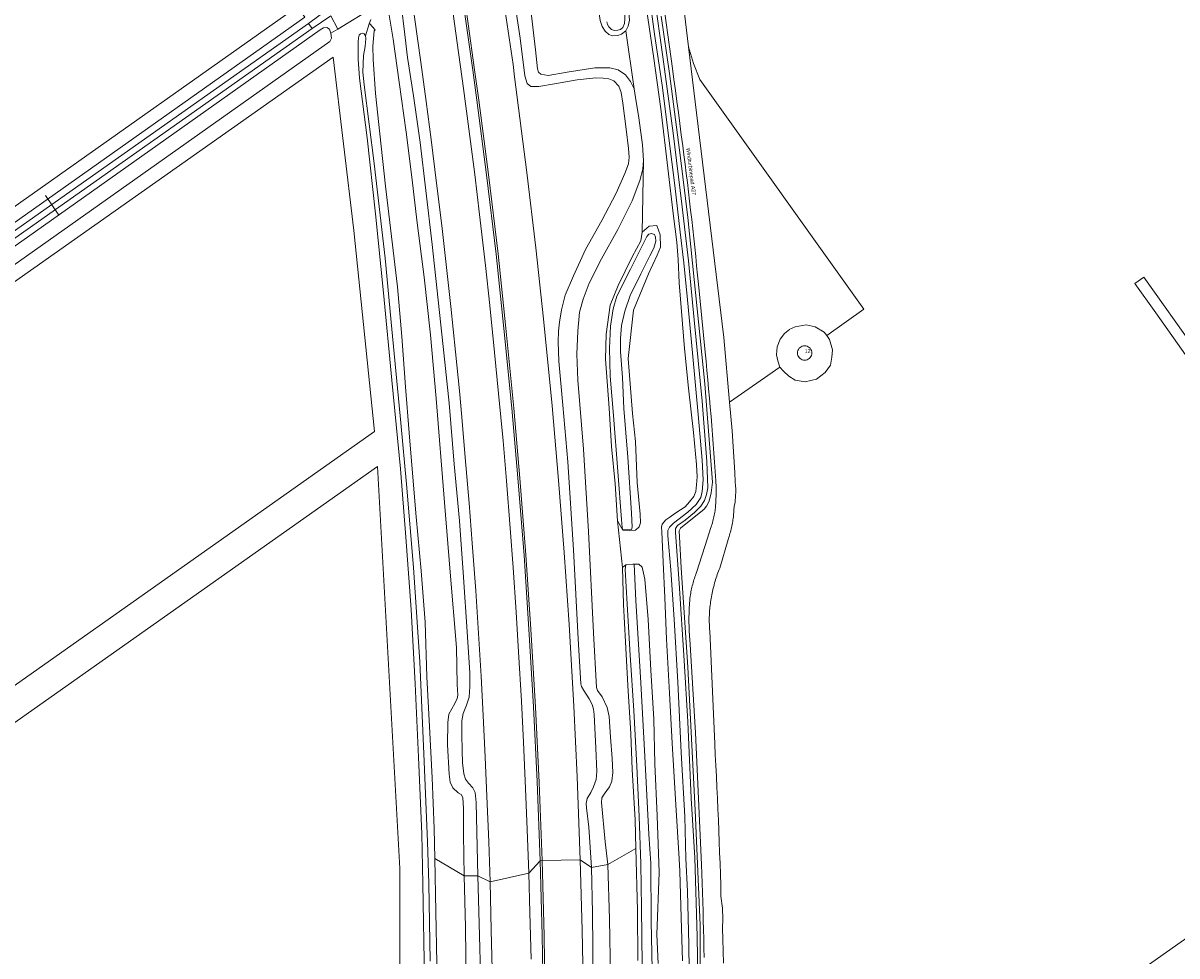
# Model space of a CAD drawing. Header units: metres. Extents: x 138165 to 154469, y 480134 to 494189.
# Tile 982 of 1056: x 152122 to 152501, y 482920 to 483227. Entities that reach past the tile are written whole.
import ezdxf

# ---------------------------------------------------------------- set-up
doc = ezdxf.new("R2010")
doc.units = ezdxf.units.M
doc.header["$LTSCALE"] = 0.001
doc.header["$MEASUREMENT"] = 0
for name, color, linetype, lineweight in [('TOP-L-duiker', 7, 'Continuous', 0), ('TOP-L-topo objecten vlak', 7, 'Continuous', 0), ('TOP-T-topo huisnummering naamgeving', 7, 'Continuous', 0)]:
    doc.layers.add(name, color=color, linetype=linetype, lineweight=lineweight)
doc.styles.add('Style-INTL_ISO', font='INTL_ISO.shx')

msp = doc.modelspace()

# ---------------------------------------------------------------- linework, layer by layer
at = {"layer": 'TOP-L-duiker', "flags": 128}
msp.add_lwpolyline([(152129.17, 483170.17), (152133.55, 483163.74)], dxfattribs=at)
at = {"layer": 'TOP-L-topo objecten vlak', "flags": 128}
for points in [[(152340.66, 483219.01), (152338.21, 483239.22), (152329.86, 483294.95)], [(152320.01, 483224.3), (152320.82, 483225.81), (152321.18, 483227.78), (152320.96, 483230.29), (152320.29, 483234.3), (152317.06, 483255.96), (152314.68, 483272.23), (152314.38, 483273.24), (152313.6, 483273.76), (152311.36, 483273.59), (152306.8, 483272.78), (152305.97, 483272.46), (152305.44, 483271.83)], [(152313.75, 483227.3), (152314, 483226.36), (152314.46, 483225.59), (152315.24, 483224.77), (152316.29, 483224.45), (152317.41, 483224.5), (152318.28, 483224.78), (152319, 483225.45), (152319.57, 483226.74), (152319.72, 483228.28), (152319.67, 483229.98), (152313.71, 483271.47), (152313.33, 483272.08), (152312.64, 483272.34), (152310.21, 483272.11), (152307.23, 483271.57), (152306.89, 483271.15), (152306.89, 483270.18), (152308.2, 483261.24), (152312.72, 483232.38), (152313.13, 483231.21)], [(152305.44, 483271.83), (152305.31, 483270.65), (152305.46, 483269.14), (152309.51, 483242.26), (152311.02, 483231.56), (152311.53, 483227.73), (152312.19, 483225.75), (152313.2, 483224.18), (152314.42, 483223.07), (152315.61, 483222.68), (152317.36, 483222.76), (152318.63, 483223.19), (152320.01, 483224.3)], [(152281.25, 483265.11), (152282.5, 483264.64), (152283.48, 483263), (152284.43, 483259.35), (152285.41, 483253.72), (152288.44, 483233.91), (152290.32, 483218.03), (152290.98, 483211.86), (152291.26, 483210.76), (152292.04, 483210.01), (152294.44, 483209.57), (152300.67, 483210.71), (152309.81, 483212.14), (152314.78, 483212.1), (152317.45, 483211.44), (152319.85, 483209.84), (152321.55, 483207.64), (152322.73, 483205.21)], [(152276.02, 483260.29), (152277.68, 483248.96), (152280.69, 483228.61), (152282.91, 483213.2), (152283.43, 483209.14), (152287.5, 483177.71), (152290.4, 483152.91), (152292.93, 483129.61), (152295.74, 483100.94), (152297.88, 483076.52), (152299.68, 483052.7), (152301.33, 483029.03), (152302.93, 483002.21), (152304.01, 482978.95), (152305.04, 482951.69)], [(152291.81, 482951.31), (152290.83, 482977.44), (152289.64, 483002.02), (152288.15, 483027.52), (152286.52, 483051.76), (152284.52, 483077.28), (152282.47, 483100.26), (152279.92, 483126.46), (152277.32, 483150.84), (152274.18, 483176.92), (152271.03, 483201.56), (152269.71, 483211.41), (152267.54, 483226.73), (152265.16, 483242.96), (152264.17, 483251.26), (152263.77, 483252.73), (152263.78, 483254.15)], [(152264.23, 483254.47), (152265.83, 483243.16), (152268.19, 483226.62), (152270.23, 483211.5), (152271.71, 483201.56), (152274.89, 483177.02), (152277.98, 483150.93), (152280.58, 483126.58), (152283.18, 483100.25), (152285.18, 483077.15), (152287.17, 483051.99), (152288.81, 483027.58), (152290.33, 483001.89), (152291.48, 482977.16), (152292.48, 482951.44)], [(152260.08, 483251.51), (152260.82, 483245.76), (152262.73, 483233.07), (152264.57, 483220.39), (152266.62, 483205.37), (152268.38, 483192.05), (152270.32, 483177.09), (152271.89, 483163.87), (152273.82, 483147.15), (152275.25, 483134.01), (152276.83, 483118.53), (152278.16, 483105.03), (152279.61, 483089.47), (152280.72, 483076.28), (152281.96, 483060.71), (152282.91, 483047.83), (152283.94, 483033.18), (152284.74, 483020.13), (152285.66, 483003.87), (152286.34, 482990.37), (152287.05, 482975.11), (152287.55, 482961.7), (152288.05, 482947.3)], [(152281.86, 483244.36), (152285.22, 483221.89), (152286.83, 483209.46), (152287.58, 483207.01), (152288.78, 483205.99), (152291.36, 483205.97), (152296.51, 483206.85), (152304.05, 483208.15), (152310.12, 483208.82), (152312.59, 483208.73), (152314.42, 483208.5), (152316.03, 483207.82), (152317.66, 483206.1), (152318.43, 483204.06), (152319.02, 483200.48), (152320.11, 483192.01), (152320.88, 483185.66), (152321.14, 483182.79), (152320.86, 483180.55), (152319.67, 483177.41), (152316.88, 483170.95), (152312.06, 483161.89), (152306.79, 483152.43), (152302.74, 483143.69), (152300.09, 483137.43), (152298.88, 483132.54), (152298.24, 483128.47), (152297.86, 483125.56), (152297.7, 483122.07), (152297.99, 483115.68), (152299.24, 483101.23), (152300.92, 483082.57), (152302.81, 483053.66), (152304.36, 483024.34), (152305.24, 483009.53), (152305.42, 483008.73), (152306.16, 483007.36), (152307.98, 483004.59), (152308.89, 483002.77), (152309.35, 483001.23), (152309.56, 482999.45), (152310.18, 482988.43), (152310.48, 482980.78), (152310.24, 482978.07), (152309.39, 482975.69), (152308.47, 482973.84), (152307.25, 482971.9), (152306.94, 482970.25), (152307.04, 482968.81), (152307.84, 482962.4), (152308.75, 482949.14)], [(152308.75, 482949.14), (152307.84, 482962.4), (152307.04, 482968.81), (152306.94, 482970.25), (152307.25, 482971.9), (152308.47, 482973.84), (152309.39, 482975.69), (152310.24, 482978.07), (152310.48, 482980.78), (152310.18, 482988.43), (152309.56, 482999.45), (152309.35, 483001.23), (152308.89, 483002.77), (152307.98, 483004.59), (152306.16, 483007.36), (152305.42, 483008.73), (152305.24, 483009.53), (152304.36, 483024.34), (152302.81, 483053.66), (152300.92, 483082.57), (152299.24, 483101.23), (152297.99, 483115.68), (152297.7, 483122.07), (152297.86, 483125.56), (152298.24, 483128.47), (152298.88, 483132.54), (152300.09, 483137.43), (152302.74, 483143.69), (152306.79, 483152.43), (152312.06, 483161.89), (152316.88, 483170.95), (152319.67, 483177.41), (152320.86, 483180.55), (152321.14, 483182.79), (152320.88, 483185.66), (152320.11, 483192.01), (152319.02, 483200.48), (152318.43, 483204.06), (152317.66, 483206.1), (152316.03, 483207.82), (152314.42, 483208.5), (152312.59, 483208.73), (152310.12, 483208.82), (152304.05, 483208.15), (152296.51, 483206.85), (152291.36, 483205.97), (152288.78, 483205.99), (152287.58, 483207.01), (152286.83, 483209.46), (152285.22, 483221.89), (152281.86, 483244.36)], [(152275.36, 482944.41), (152274.94, 482957.61), (152274.32, 482972.66), (152273.79, 482985.48), (152273.12, 482999.19), (152272.39, 483012.1), (152271.56, 483026.1), (152270.64, 483040.17), (152269.48, 483055.85), (152268.48, 483068.99), (152267.2, 483084.04), (152266.02, 483097.29), (152265.25, 483105.92), (152263.97, 483118.76), (152262.45, 483133.61), (152261.06, 483146.48), (152259.45, 483160.27), (152257.78, 483174.2), (152255.97, 483188.59), (152254.3, 483201.09), (152252.55, 483213.98), (152250.46, 483228.77), (152248.82, 483239)], [(152327.17, 483240.67), (152329.48, 483223.21), (152331.96, 483206.48), (152334.18, 483188.99), (152336.08, 483173.46), (152337.93, 483158.13), (152339.04, 483147.97), (152340.26, 483135.84), (152341.88, 483118.42), (152343.82, 483098.13), (152345.1, 483083.08), (152345.39, 483076.62), (152345.15, 483072.77), (152344.66, 483070.81), (152343.13, 483068.54), (152340.44, 483066), (152335.63, 483062.36), (152334.34, 483061.12), (152333.87, 483060.03), (152333.87, 483058.27), (152334.76, 483047), (152335.89, 483030.7), (152337.07, 483010.12), (152338.26, 482987.01), (152339.36, 482965.95), (152339.79, 482952.08), (152340.29, 482941.36), (152340.69, 482923.78), (152340.97, 482906.79)], [(152215.67, 483226.72), (152222.47, 483231.77), (152226.21, 483235.25)], [(152343.77, 482905.57), (152343.51, 482926.45), (152342.66, 482952.37), (152341.53, 482972.01), (152340.35, 482997.06), (152339.23, 483017.18), (152337.59, 483042.68), (152336.35, 483059.36), (152336.35, 483060.68), (152337.02, 483061.61), (152339.52, 483063.4), (152342.63, 483065.86), (152344.7, 483067.99), (152345.91, 483069.84), (152346.5, 483071.87), (152346.94, 483073.98), (152346.66, 483082.72), (152345.07, 483102.5), (152342.49, 483129.28), (152340.65, 483148.68), (152338.47, 483167.33), (152335.54, 483190.64), (152332.14, 483215.74), (152329.47, 483235.35)], [(152331.77, 483238.07), (152335.34, 483211.89), (152335.84, 483208.27), (152336.33, 483204.65), (152336.82, 483201.03), (152337.3, 483197.4), (152337.78, 483193.78), (152338.25, 483190.15), (152338.71, 483186.52), (152339.1, 483183.49), (152339.49, 483180.46), (152339.87, 483177.42), (152340.24, 483174.39), (152340.61, 483171.35), (152340.97, 483168.32), (152341.32, 483165.28), (152341.67, 483162.24), (152342.01, 483159.2), (152342.34, 483156.16), (152342.67, 483153.12), (152342.99, 483150.08), (152343.3, 483147.04), (152343.61, 483144), (152343.9, 483140.96), (152346.09, 483118.63), (152346.39, 483115.62), (152346.68, 483112.6), (152346.97, 483109.58), (152347.24, 483106.57), (152347.51, 483103.55), (152347.78, 483100.53), (152348.03, 483097.51), (152348.28, 483094.49), (152348.52, 483091.47), (152348.76, 483088.45), (152348.99, 483085.43), (152349.21, 483082.41), (152349.42, 483079.39), (152349.63, 483076.36), (152349.66, 483075.62), (152349.68, 483074.88), (152349.69, 483074.13), (152349.7, 483073.39), (152349.7, 483072.65), (152349.69, 483071.9), (152349.67, 483071.16), (152349.65, 483070.41), (152349.62, 483069.67), (152349.58, 483068.93), (152349.54, 483068.19), (152349.48, 483067.45), (152349.41, 483066.95), (152349.34, 483066.46), (152349.26, 483065.97), (152349.17, 483065.48), (152349.07, 483065), (152348.96, 483064.51), (152348.86, 483064.03), (152348.74, 483063.55), (152348.61, 483063.07), (152348.48, 483062.59), (152348.35, 483062.11), (152348.2, 483061.63), (152348.05, 483061.16), (152347.89, 483060.69), (152346.89, 483057.51), (152343.23, 483046.16), (152343.06, 483045.68), (152342.89, 483045.21), (152342.72, 483044.73), (152342.56, 483044.25), (152342.41, 483043.77), (152342.26, 483043.29), (152342.13, 483042.8), (152341.99, 483042.31), (152341.87, 483041.83), (152341.75, 483041.33), (152341.64, 483040.84), (152341.53, 483040.35), (152341.44, 483039.85), (152341.34, 483039.35), (152341.26, 483038.86), (152341.18, 483038.36), (152341.11, 483037.62), (152341.04, 483036.88), (152340.98, 483036.14), (152340.93, 483035.4), (152340.88, 483034.66), (152340.84, 483033.92), (152340.81, 483033.18), (152340.79, 483032.43), (152340.78, 483031.69), (152340.77, 483030.95), (152340.77, 483030.21), (152340.77, 483029.47), (152340.79, 483028.72), (152340.81, 483027.98), (152340.84, 483027.24), (152340.88, 483026.5), (152340.92, 483025.76), (152340.97, 483025.02), (152341.03, 483024.28), (152342.94, 482993.49), (152344.88, 482950.16), (152344.99, 482947.1), (152345.11, 482944.04), (152345.21, 482940.97), (152345.31, 482937.91), (152345.4, 482934.85), (152345.48, 482931.78), (152345.56, 482928.72), (152345.63, 482925.66), (152345.69, 482922.59), (152345.74, 482919.53)], [(152211.9, 483232.18), (152214.42, 483228.77), (152120.73, 483162.52), (151901.61, 483007.86), (151812.85, 482944.96), (151810.45, 482943.75), (151810.43, 482943.74), (151810.2, 482943.63), (151809.95, 482943.55), (151809.69, 482943.49), (151809.43, 482943.46), (151809.17, 482943.46), (151808.9, 482943.48), (151808.64, 482943.53), (151808.39, 482943.61), (151808.15, 482943.72), (151807.92, 482943.85), (151807.7, 482944), (151807.5, 482944.18)], [(152211.9, 483232.18), (152121.02, 483167.91), (151901.89, 483013.26)], [(152225.33, 483224.85), (152237.45, 483232.34)], [(152246.27, 483232.05), (152247.2, 483224.03), (152248.21, 483215.58), (152250.16, 483202.91), (152252.33, 483187.58), (152254.27, 483171.79), (152256.35, 483154.07), (152258.25, 483135.71), (152259.95, 483120.45), (152261.88, 483101.83), (152263.51, 483081.85), (152265.28, 483063.21), (152266.61, 483044.68), (152267.84, 483026.7), (152268.69, 483013.21), (152268.73, 483008.69), (152268.51, 483005.15), (152267.56, 483002.57), (152266.49, 482999.83), (152266.08, 482997.34), (152266.05, 482992.92), (152266.19, 482987.59), (152266.33, 482983.63), (152266.69, 482979.99), (152267.32, 482978.16), (152268.29, 482976.84), (152269.65, 482975.32), (152270.47, 482973.78), (152270.76, 482970.49), (152271.02, 482960.81), (152271.34, 482946.46)], [(152326.67, 483232.32), (152329.11, 483215.96), (152331.57, 483198.64), (152333.86, 483179.17), (152335.69, 483163.39), (152336.76, 483154.82), (152337.23, 483149.14), (152337.56, 483141.4), (152338.28, 483131.99), (152339.34, 483119.79), (152340.61, 483106.77), (152342.22, 483092.16), (152343.2, 483081.69), (152343.43, 483077.63), (152343.2, 483074.97), (152342.99, 483072.8), (152342.42, 483071.18), (152341, 483069.42), (152339.47, 483067.74), (152338.02, 483066.77), (152336.08, 483065.56), (152334.45, 483064.41), (152333.18, 483063.44), (152332, 483062.09), (152331.75, 483061.08), (152331.8, 483059.59), (152332.31, 483049.52), (152332.82, 483037.98), (152333.43, 483024.26), (152334.4, 483006.45), (152335.26, 482990.04), (152336.41, 482969.73), (152337.51, 482952.05), (152337.72, 482947.9), (152338.2, 482932.69), (152338.66, 482918.52)], [(152216.83, 483225.03), (152222.93, 483229.23), (152225.33, 483224.85)], [(152235.63, 483226.56), (152236.09, 483228.04)], [(152242.11, 483230.15), (152243.44, 483221.53), (152245.49, 483207.46), (152247.71, 483190.99), (152249.64, 483176.21), (152251.41, 483161.18), (152253.73, 483143.29), (152255.77, 483124.33), (152257.63, 483103.42), (152260.39, 483069.2), (152262.28, 483046.28), (152264.31, 483021.54), (152264.58, 483009.34), (152264.7, 483005.88), (152264.51, 483004.69), (152263.77, 483003.06), (152261.79, 482999.63), (152261.42, 482996.82), (152261.37, 482989.55), (152261.85, 482979.85), (152262.27, 482977.26), (152263.06, 482975.33), (152264.85, 482973.76), (152265.9, 482973.22), (152266.45, 482972.23), (152266.64, 482968.53), (152266.64, 482959.99), (152266.8, 482946.39)], [(152344.92, 482816.12), (152344.46, 482930.22), (152342.76, 482967.99), (152340.43, 483015.04), (152338.17, 483047.74), (152337.57, 483059.84), (152337.97, 483060.74), (152345.73, 483067.01), (152346.57, 483067.94), (152347.37, 483069.62), (152348.1, 483072.32), (152348.5, 483075.85), (152346.02, 483108.21), (152340.4, 483162.95), (152338, 483182.54), (152334.4, 483210.33), (152331.58, 483229.13)], [(151809.87, 482940.81), (151902.98, 483006.19), (152121.95, 483160.61), (152215.67, 483226.72)], [(151810.74, 482938.96), (151904.29, 483004.65), (152123.11, 483158.98), (152216.83, 483225.03)], [(152222.99, 483223.51), (152222.51, 483224.88), (152221.62, 483225.41), (152220.56, 483225.28), (152219.46, 483224.59), (152123.23, 483156.45), (151905.27, 483003.07), (151815.78, 482940.46), (151812.1, 482937.98), (151811.24, 482935.81), (151812.78, 482933.45), (151814.84, 482933.49), (151816.92, 482934.91), (151816.92, 482934.91), (151818.39, 482935.9), (151823.17, 482939.35), (151840.15, 482951.29), (151909.04, 483000), (151917.13, 483005.7)], [(151976.34, 483047.42), (152000, 483064.08), (152104.08, 483136.89), (152222.67, 483220.8), (152223.17, 483221.9), (152222.99, 483223.51)], [(152215.67, 483226.72), (152216.83, 483225.03)], [(152222.99, 483223.51), (152225.33, 483224.85)], [(152234.4, 483222.66), (152233.91, 483223.28), (152233.29, 483223.5), (152232.7, 483223.35), (152232.3, 483222.84), (152232.09, 483221.97), (152232.01, 483220.7), (152231.97, 483218.35), (152231.97, 483215), (152232.37, 483208.76), (152234.89, 483189.15), (152237.64, 483164.11), (152240.26, 483138.18), (152243.08, 483109.37), (152245.88, 483080.27), (152247.63, 483057.78), (152249.43, 483033.99), (152250.73, 483009.57), (152251.82, 482985.4), (152252.94, 482960.19), (152253.24, 482943.75), (152253.74, 482912.18)], [(152235.63, 483226.56), (152234.4, 483222.66)], [(152257.16, 482952.17), (152256.96, 482961.94), (152256.3, 482978.62), (152255.48, 482995.53), (152254.58, 483011.89), (152254, 483029.89), (152252.65, 483046.73), (152251.09, 483064.43), (152249.58, 483081.42), (152248.78, 483092.12), (152247.57, 483107.27), (152246.29, 483123.8), (152244.88, 483140.11), (152242.99, 483156.71), (152240.94, 483173.21), (152239.12, 483190.46), (152237.63, 483203.72), (152236.94, 483214.9), (152236.76, 483219.3), (152237.18, 483224.32), (152237.54, 483224.68), (152235.83, 483226.59), (152235.63, 483226.56)], [(152320.01, 483224.3), (152322.73, 483205.21)], [(152255.68, 482918.41), (152255.26, 482943.88), (152254.76, 482957.56), (152253.67, 482983.97), (152252.23, 483016.85), (152250.2, 483047.83), (152247.85, 483075.25), (152246.04, 483095.39), (152243.09, 483126.19), (152240.82, 483149.58), (152237.19, 483180.64), (152233.98, 483206.55), (152233.54, 483210.68), (152233.78, 483216.17), (152234.23, 483219.19), (152234.44, 483221.76), (152234.4, 483222.66)], [(151976.34, 483047.42), (151975.14, 483040.45), (152223.79, 483215.64), (152230.52, 483158.66), (152237.36, 483092.51), (152054.27, 482963.46), (152058.29, 482957.76)], [(152386.08, 483124.12), (152398.32, 483132.72), (152344.34, 483208.28), (152342.22, 483213.57), (152340.66, 483219.01)], [(152354.12, 483102.22), (152352.27, 483123.42), (152343.29, 483197.31), (152340.66, 483219.01)], [(152322.73, 483205.21), (152323.21, 483202.37), (152324.33, 483195.65), (152325.46, 483186.78), (152325.81, 483181.68)], [(152325.81, 483181.68), (152325.63, 483178.78), (152324.56, 483175.13), (152322.08, 483168.45), (152317.38, 483158.95), (152312.03, 483149.31), (152307.95, 483141.27), (152306.01, 483136.05), (152304.76, 483131.78), (152304.24, 483125.49), (152303.86, 483118), (152304.25, 483109.38), (152306.12, 483086.75), (152307.77, 483059.68), (152309.39, 483026.31), (152310.33, 483008.32), (152310.65, 483007.4), (152312.22, 483005.31), (152313.84, 483001.81), (152314.49, 482998.84), (152315.01, 482992.05), (152315.53, 482984.96), (152315.73, 482980.4), (152315.42, 482977.59), (152314.6, 482975.65), (152312.89, 482973.25), (152312.13, 482972.09), (152312.04, 482970.59), (152313.26, 482957.61), (152314.07, 482950.1)], [(152325.81, 483181.68), (152325.4, 483158.07)], [(152317.3, 483063.18), (152318.98, 483060.09), (152321.05, 483059.88), (152323.24, 483060.12), (152324.38, 483061.22), (152324.87, 483062.54), (152324.68, 483065.39), (152323.77, 483075.72), (152323.15, 483089.24), (152322.23, 483098.47), (152320.76, 483116.59), (152322.48, 483132.42), (152327.43, 483144.36), (152330.27, 483150.48), (152331.42, 483153.18), (152331.35, 483157.24), (152330.15, 483160.26), (152327.64, 483160.07), (152325.4, 483158.07)], [(152325.4, 483158.07), (152324.97, 483155.23), (152322.05, 483150.02), (152317.47, 483140.56), (152314.8, 483134.06), (152313.5, 483124.57), (152313.34, 483116.31), (152314.51, 483100.19), (152315.34, 483087.59), (152316.45, 483075.38), (152317.3, 483063.18)], [(152315.89, 483132.88), (152314.95, 483127.2), (152314.66, 483119.96), (152314.85, 483110.75), (152315.93, 483097.83), (152317.36, 483079.44), (152318.53, 483063.65), (152318.79, 483060.92), (152318.96, 483060.4), (152321.86, 483060.28), (152322.06, 483061.11), (152321.88, 483065.72), (152320.7, 483084.14), (152319.36, 483100.14), (152318.96, 483110.3), (152318.26, 483118.88), (152318.24, 483123.09), (152318.55, 483127.44), (152319.64, 483132.12), (152321.39, 483137.32), (152324.9, 483144.34), (152327.85, 483150.36), (152329.23, 483152.83), (152329.83, 483155.1), (152329.74, 483156.45), (152329.46, 483157.34), (152328.45, 483157.69), (152327.61, 483157.45), (152326.92, 483156.68), (152326.22, 483155.31), (152321.57, 483145.94), (152317.07, 483137.1), (152315.89, 483132.88)], [(152585.86, 483008.56), (152567.41, 483034.02), (152541.31, 483071.63), (152490.42, 483143.29), (152487.47, 483141.23), (152494.28, 483131.58), (152583.47, 483005.38), (152594.66, 482989.57), (152592.36, 482987.92)], [(152386.08, 483124.12), (152385.29, 483125.26), (152382.32, 483126.92), (152379.27, 483127.65), (152375.7, 483126.98), (152373.78, 483126.12), (152373.85, 483126.12), (152372.2, 483124.73), (152370.81, 483122.95), (152369.82, 483120.37), (152369.55, 483117.79), (152369.95, 483115.81), (152370.67, 483113.69)], [(152370.67, 483113.69), (152371.86, 483112.36), (152373.58, 483110.71), (152375.7, 483109.39), (152379.01, 483108.86), (152382.71, 483109.72), (152385.62, 483111.9), (152387.28, 483114.35), (152387.81, 483117), (152388.01, 483119.44), (152387.01, 483122.75), (152386.08, 483124.12)], [(152378.83, 483115.99), (152379.24, 483116.02), (152379.64, 483116.13), (152380.02, 483116.31), (152380.36, 483116.54), (152380.65, 483116.84), (152380.89, 483117.18), (152381.07, 483117.55), (152381.17, 483117.95), (152381.21, 483118.37), (152381.17, 483118.78), (152381.07, 483119.18), (152380.89, 483119.56), (152380.65, 483119.9), (152380.36, 483120.19), (152380.02, 483120.43), (152379.64, 483120.6), (152379.24, 483120.71), (152378.83, 483120.75), (152378.42, 483120.71), (152378.02, 483120.6), (152377.64, 483120.43), (152377.3, 483120.19), (152377.01, 483119.9), (152376.77, 483119.56), (152376.59, 483119.18), (152376.49, 483118.78), (152376.45, 483118.37), (152376.49, 483117.95), (152376.59, 483117.55), (152376.77, 483117.18), (152377.01, 483116.84), (152377.3, 483116.54), (152377.64, 483116.31), (152378.02, 483116.13), (152378.42, 483116.02), (152378.83, 483115.99)], [(152378.83, 483115.99), (152379.24, 483116.02), (152379.64, 483116.13), (152380.02, 483116.31), (152380.36, 483116.54), (152380.65, 483116.84), (152380.89, 483117.18), (152381.07, 483117.55), (152381.17, 483117.95), (152381.21, 483118.37), (152381.17, 483118.78), (152381.07, 483119.18), (152380.89, 483119.56), (152380.65, 483119.9), (152380.36, 483120.19), (152380.02, 483120.43), (152379.64, 483120.6), (152379.24, 483120.71), (152378.83, 483120.75), (152378.42, 483120.71), (152378.02, 483120.6), (152377.64, 483120.43), (152377.3, 483120.19), (152377.01, 483119.9), (152376.77, 483119.56), (152376.59, 483119.18), (152376.49, 483118.78), (152376.45, 483118.37), (152376.49, 483117.95), (152376.59, 483117.55), (152376.77, 483117.18), (152377.01, 483116.84), (152377.3, 483116.54), (152377.64, 483116.31), (152378.02, 483116.13), (152378.42, 483116.02), (152378.83, 483115.99)], [(152354.12, 483102.22), (152370.67, 483113.69)], [(152352.11, 482917.7), (152352, 482921.65), (152351.89, 482925.59), (152351.83, 482929.17), (152351.86, 482932.21), (152351.78, 482935.79), (152351.3, 482939.78), (152351.2, 482943.36), (152351.09, 482946.93), (152350.98, 482950.51), (152350.86, 482954.08), (152350.73, 482957.65), (152350.59, 482961.23), (152350.45, 482964.8), (152350.3, 482968.37), (152350.14, 482971.95), (152349.98, 482975.52), (152349.81, 482979.09), (152349.63, 482982.66), (152349.44, 482986.23), (152349.25, 482989.8), (152348.55, 483007.03), (152347.6, 483027.01), (152347.56, 483027.56), (152347.52, 483028.11), (152347.5, 483028.67), (152347.48, 483029.22), (152347.46, 483029.78), (152347.46, 483030.33), (152347.46, 483030.89), (152347.47, 483031.44), (152347.48, 483031.99), (152347.51, 483032.55), (152347.54, 483033.1), (152347.57, 483033.66), (152347.62, 483034.21), (152347.67, 483034.79), (152347.74, 483035.36), (152347.81, 483035.94), (152347.89, 483036.51), (152347.97, 483037.08), (152348.07, 483037.65), (152348.17, 483038.22), (152348.27, 483038.79), (152348.39, 483039.36), (152348.51, 483039.93), (152348.63, 483040.49), (152348.77, 483041.05), (152348.91, 483041.61), (152349.06, 483042.17), (152349.22, 483042.73), (152349.38, 483043.29), (152349.55, 483043.84), (152349.72, 483044.39), (152349.91, 483044.94), (152350.1, 483045.49), (152350.29, 483046.03), (152350.5, 483046.57), (152350.71, 483047.11), (152350.92, 483047.65), (152353.65, 483057.02), (152353.81, 483057.5), (152353.97, 483057.99), (152354.11, 483058.48), (152354.26, 483058.97), (152354.39, 483059.46), (152354.52, 483059.96), (152354.64, 483060.46), (152354.76, 483060.95), (152354.87, 483061.45), (152354.97, 483061.95), (152355.07, 483062.46), (152355.16, 483062.96), (152355.24, 483063.47), (152355.32, 483063.97), (152355.39, 483064.48), (152355.45, 483065.22), (152355.49, 483065.97), (152355.54, 483066.72), (152355.6, 483067.9), (152355.97, 483069.27), (152356.1, 483071.54), (152356.18, 483072.56), (152356.18, 483073.72), (152356.13, 483074.72), (152355.97, 483075.99), (152355.86, 483079.06), (152354.95, 483092.73), (152354.12, 483102.22)], [(152060.03, 482955.29), (152238.36, 483080.98), (152245.73, 482948.83), (152245.8, 482881.02)], [(152317.3, 483063.18), (152318.89, 483047.81)], [(152320.02, 483048.71), (152318.89, 483047.81)], [(152320.02, 483048.71), (152319.83, 483047.11), (152320.45, 483035.81), (152321.4, 483018.95), (152322.61, 483000.84), (152323.65, 482982.43), (152324.4, 482965.97), (152324.98, 482950.41), (152325.21, 482935.86), (152325.36, 482917.16), (152325.35, 482909.99)], [(152322.71, 483048.9), (152322.26, 483048.9), (152320.02, 483048.71)], [(152330.6, 482917.59), (152330.23, 482927.14), (152330.92, 482947.57), (152330.29, 482966.15), (152329.53, 482983.28), (152329.25, 482997.99), (152328.19, 483014.02), (152327.39, 483030.68), (152326.21, 483044.02), (152325.34, 483047.9), (152324.25, 483048.88), (152322.71, 483048.9)], [(152327.51, 482909.9), (152327.61, 482910.98), (152328.22, 482912.56), (152328.64, 482915.72), (152328.35, 482931.42), (152328.21, 482950.5), (152327.55, 482960.12), (152326.27, 482985.61), (152324.92, 483009.92), (152323.35, 483036.98), (152322.71, 483048.9)], [(152318.89, 483047.81), (152319.24, 483035.68), (152319.88, 483023.38), (152320.67, 483009.03), (152321.63, 482993.08), (152322.07, 482981.36), (152323.11, 482964.86), (152323.28, 482955.38)], [(152592.36, 482987.92), (152507.5, 482928.11), (152357.13, 482822.2), (152356.65, 482820.3), (152357.14, 482819.44)], [(152323.28, 482955.38), (152314.07, 482950.1)], [(152323.28, 482955.38), (152323.89, 482935.03), (152323.98, 482918.6)], [(152237.94, 482580.06), (152240.79, 482600.08), (152242.65, 482615.84), (152244.72, 482633.43), (152246.77, 482651.21), (152248.47, 482668.43), (152250.27, 482686.2), (152251.35, 482703.99), (152252.66, 482721.96), (152253.92, 482740.2), (152255.24, 482757.51), (152256.11, 482773.78), (152256.79, 482790.76), (152257.25, 482808.1), (152257.98, 482826.43), (152258.16, 482844.74), (152258.03, 482862.7), (152258.14, 482881.46), (152258.06, 482899.6), (152257.8, 482917.65), (152257.49, 482934.54), (152257.16, 482952.17)], [(152266.8, 482946.39), (152257.16, 482952.17)], [(152276.25, 482578.84), (152278.97, 482603.08), (152281.44, 482627.85), (152283.66, 482652.26), (152285.73, 482676.83), (152287.62, 482702.7), (152289.18, 482728.3), (152290.4, 482751.63), (152291.45, 482777.69), (152292.25, 482801.13), (152292.79, 482826.89), (152293.08, 482851.54), (152293.12, 482877.15), (152292.95, 482902.2), (152292.48, 482926.82), (152291.81, 482951.31)], [(152292.48, 482951.44), (152293.15, 482926.65), (152293.8, 482876.69), (152293.76, 482851.6), (152293.45, 482826.94), (152292.9, 482801), (152292.12, 482777.81), (152291.05, 482751.6), (152289.84, 482728.26), (152288.28, 482702.51), (152286.42, 482676.93), (152284.41, 482652.28), (152282.18, 482627.88), (152279.64, 482603.02), (152276.91, 482578.68)], [(152288.05, 482947.3), (152291.81, 482951.31)], [(152305.04, 482951.69), (152305.7, 482928.54), (152306.22, 482900.69), (152306.38, 482878.4), (152306.34, 482851.53), (152306.1, 482827.67), (152305.47, 482800.55), (152304.77, 482778.07), (152303.65, 482751.17), (152302.43, 482727.68), (152300.88, 482701.83), (152299.06, 482676.64), (152297.01, 482651.32), (152294.83, 482627.57), (152292.28, 482602.19), (152289.74, 482578.53)], [(152291.81, 482951.31), (152292.48, 482951.44)], [(152292.48, 482951.44), (152305.04, 482951.69)], [(152314.07, 482950.1), (152314.63, 482932.12), (152314.96, 482913.32), (152315.55, 482908.06), (152316.47, 482899.02), (152316.76, 482892.87), (152316.05, 482889.35), (152315.69, 482875.04), (152315.49, 482851.33), (152315.41, 482826.93), (152314.78, 482804.44), (152314.29, 482782.77), (152313.53, 482761.65), (152312.73, 482739.91), (152311.71, 482716.99), (152311.23, 482709.94), (152309.67, 482683.7), (152307.19, 482657.7), (152305.33, 482627.16), (152302.86, 482606.55), (152298.73, 482571.68)], [(152305.04, 482951.69), (152308.75, 482949.14)], [(152314.07, 482950.1), (152308.75, 482949.14)], [(152244.81, 482556.55), (152251.04, 482609.65), (152255.98, 482654.33), (152259.82, 482705.74), (152262.58, 482723.98), (152264.29, 482745.4), (152265.03, 482763.91), (152265.7, 482780.79), (152266.36, 482800.46), (152266.8, 482819.46), (152267.19, 482839.57), (152267.83, 482857.8), (152268.12, 482874.72), (152267.97, 482893.73), (152267.53, 482910.38), (152267.27, 482929.51), (152266.8, 482946.39)], [(152271.34, 482946.46), (152271.79, 482930.75), (152272.31, 482910.36), (152272.36, 482892.93), (152272.37, 482878.77), (152272.58, 482860.2), (152272.34, 482841.42), (152272.22, 482822.61), (152271.84, 482806.41), (152271.12, 482788.62), (152270.5, 482771.72), (152269.67, 482753.97), (152268.93, 482736.56), (152268.12, 482720.82), (152265.95, 482705.17), (152261.7, 482654.89), (152255.8, 482586.68)], [(152266.8, 482946.39), (152271.34, 482946.46)], [(152271.34, 482946.46), (152275.36, 482944.41)], [(152288.05, 482947.3), (152275.36, 482944.41)], [(152288.05, 482947.3), (152288.45, 482934.41), (152288.82, 482918.97)], [(152308.75, 482949.14), (152309.02, 482934.21), (152309.31, 482911.29), (152309.41, 482884.18), (152309.43, 482859.07), (152309.09, 482839.05), (152309.05, 482818.32), (152308.32, 482796.94), (152307.76, 482774.78), (152306.6, 482752.21), (152305.43, 482728.1), (152303.55, 482711.1), (152302.37, 482686.36), (152299.99, 482656.75), (152296.86, 482628.09), (152294.82, 482600.94), (152291.86, 482572.09)], [(152291.86, 482572.09), (152294.82, 482600.94), (152296.86, 482628.09), (152299.99, 482656.75), (152302.37, 482686.36), (152303.55, 482711.1), (152305.43, 482728.1), (152306.6, 482752.21), (152307.76, 482774.78), (152308.32, 482796.94), (152309.05, 482818.32), (152309.09, 482839.05), (152309.43, 482859.07), (152309.41, 482884.18), (152309.31, 482911.29), (152309.02, 482934.21), (152308.75, 482949.14)], [(152276.04, 482915.7), (152275.77, 482928.59), (152275.36, 482944.41)]]:
    msp.add_lwpolyline(points, dxfattribs=at)

# ---------------------------------------------------------------- texts
at = {"layer": 'TOP-T-topo huisnummering naamgeving', "style": 'Style-INTL_ISO'}
msp.add_text('Windturbinepad A27', height=1.25, rotation=277.3, dxfattribs=at).set_placement((152339.87, 483185.73))
msp.add_text('12', height=1.25, dxfattribs=at).set_placement((152378.83, 483118.37))

doc.saveas('drawing.dxf')
